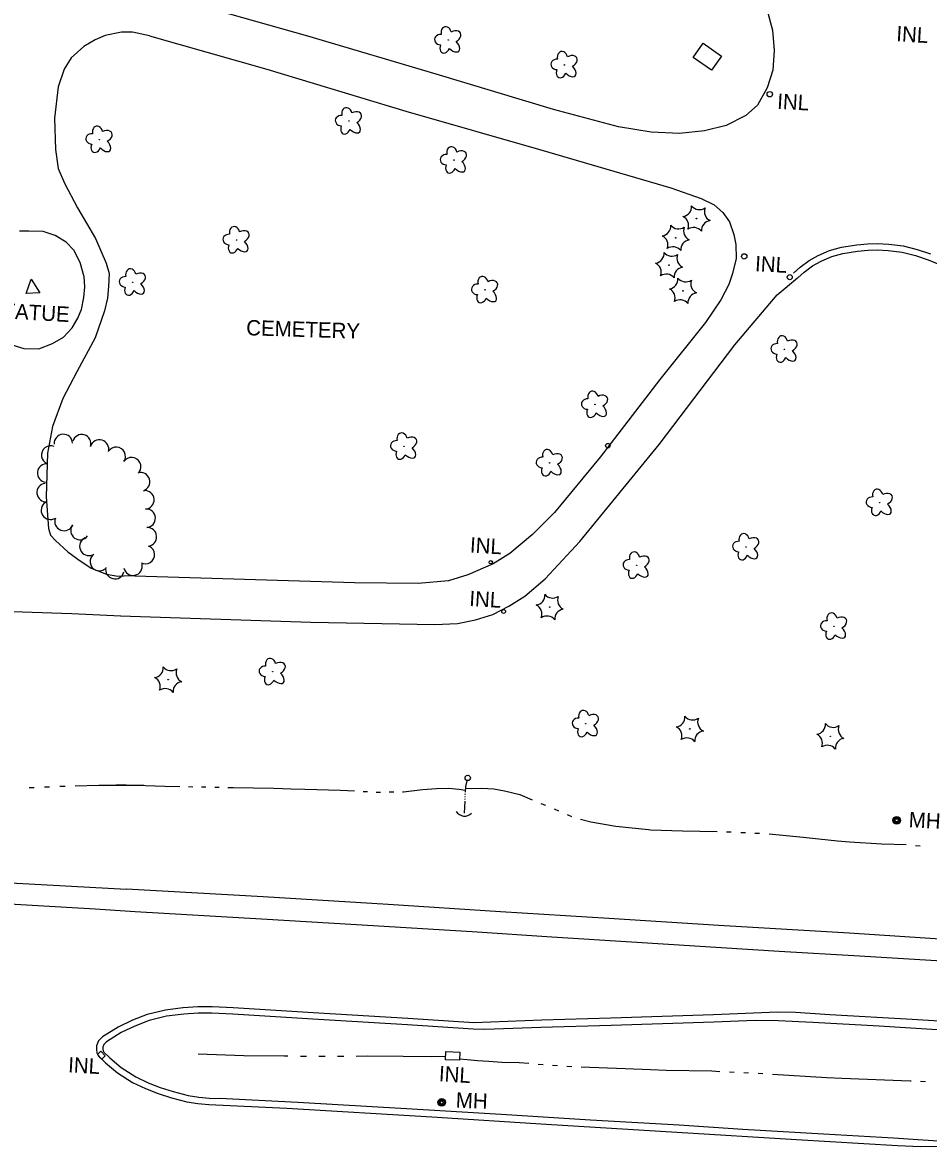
# Model space of a CAD drawing. Extents: x 588843 to 2552415, y 180129 to 269402.
# Drawn here: x 609199.4 to 609554.3, y 183233.1 to 183673.2 of the extents above; entities that cross this region are included whole.
import ezdxf

# ---------------------------------------------------------------- set-up
doc = ezdxf.new("R2010")
doc.units = 0
for name, color, linetype in [('E_AREA', 7, 'Continuous'), ('E_AREA_Text', 7, 'Continuous'), ('E_BLD', 7, 'Continuous'), ('E_BLD_Dash', 7, 'Continuous'), ('E_DRN', 7, 'Continuous'), ('E_DRN_Text', 7, 'Continuous'), ('E_DWY', 7, 'Continuous'), ('E_LAND_TreeLine_P', 7, 'Continuous'), ('E_LAND_Vegetation', 7, 'Continuous'), ('E_MISCPROP_Text', 7, 'Continuous'), ('E_RDWY', 7, 'Continuous'), ('E_RDWY_C_and_G', 7, 'Continuous'), ('E_RDWY_Gravel', 7, 'Continuous'), ('E_UTL_MH', 7, 'Continuous'), ('E_UTL_MH_Text', 7, 'Continuous'), ('E_WTR_P', 7, 'Continuous')]:
    doc.layers.add(name, color=color, linetype=linetype)

# ---------------------------------------------------------------- blocks, each defined once
blk = doc.blocks.new('INLT_101')
at = {"layer": 'E_DRN_Text'}
blk.add_text('INL', height=39.37, dxfattribs=at).set_placement((-36.2, -19.7))
blk = doc.blocks.new('DTRE_4')
at = {"layer": 'E_LAND_Vegetation'}
blk.add_circle((-0.6, 0), 0.601, dxfattribs=at)
for centre, major_axis, ratio in [((-6.1, 17.5), (4.5, -16.3), 0.782863), ((-19.3, 0.5), (16.2, -0.4), 0.832022), ((13.3, 9), (-17.3, -9.6), 0.691916), ((-8.2, -17.2), (5.9, 15.9), 0.716896), ((11.6, -12.2), (-16.4, 15), 0.560249)]:
    blk.add_ellipse(centre, major_axis=major_axis, ratio=ratio, start_param=1.570796, end_param=4.712389, dxfattribs=at)
blk = doc.blocks.new('STATUE')
at = {"layer": 'E_MISCPROP_Text'}
blk.add_text('STATUE', height=39.37, dxfattribs=at).set_placement((-107.2, -19.7))
blk = doc.blocks.new('CULV2_4')
at = {"layer": 'E_DRN'}
blk.add_arc((64.6, 48.4), 80.7, 216.8699, 323.1301, dxfattribs=at)
blk = doc.blocks.new('MHO_3')
at = {"layer": 'E_UTL_MH'}
for centre, radius in [((0.3, -0.4), 9.84), ((0.3, -0.4), 7.98), ((0.2, -0.5), 6.35), ((0.1, -0.5), 3.97)]:
    blk.add_circle(centre, radius, dxfattribs=at)
blk = doc.blocks.new('MHT_3')
at = {"layer": 'E_UTL_MH_Text'}
blk.add_text('MH', height=39.37, dxfattribs=at).set_placement((-32.2, -19.7))
blk = doc.blocks.new('INLT_109')
at = {"layer": 'E_DRN_Text'}
blk.add_text('INL', height=39.37, dxfattribs=at).set_placement((-36.2, -19.7))
blk = doc.blocks.new('CTRE_4')
at = {"layer": 'E_LAND_Vegetation'}
blk.add_circle((0, 0), 0.733, dxfattribs=at)
for centre, start, end in [((-39.3, 29.4), 280.2067, 5.9716), ((5.9, 49), 220.2113, 305.9762), ((-45.4, -19.3), 340.2113, 65.9762), ((45.4, 19.3), 160.2113, 245.9762), ((-5.9, -49), 40.2113, 125.9762), ((39.5, -29.6), 100.2511, 185.9272)]:
    blk.add_arc(centre, 25.8, start, end, dxfattribs=at)
blk = doc.blocks.new('CEM')
at = {"layer": 'E_AREA'}
blk.add_text('CEMETERY', height=39.37, dxfattribs=at).set_placement((-143.4, -19.7))

msp = doc.modelspace()

# ---------------------------------------------------------------- linework, layer by layer
at = {"layer": 'E_BLD'}
msp.add_lwpolyline([(609466.05, 183665.05), (609473.21, 183660.04), (609469.3, 183654.47), (609462.15, 183659.48)], close=True, dxfattribs=at)
at = {"layer": 'E_BLD_Dash'}
msp.add_lwpolyline([(609200.84, 183567.01), (609202.89, 183572.74), (609206.3, 183567.32)], close=True, dxfattribs=at)
at = {"layer": 'E_DRN'}
for points in [[(609230.51, 183267.34), (609228.8, 183269.21), (609230.18, 183270.47), (609231.88, 183268.6)], [(609365.3, 183270.27), (609370.76, 183270.05), (609370.63, 183266.89), (609365.18, 183267.11)]]:
    msp.add_lwpolyline(points, close=True, dxfattribs=at)
for centre, radius in [((609492.14, 183645.08), 1.06), ((609482.14, 183581.61), 1.04), ((609499.95, 183573.46), 0.989), ((609428.72, 183507.48), 0.879), ((609382.87, 183461.86), 0.638), ((609387.89, 183442.6), 0.742), ((609373.81, 183377.42), 1.04)]:
    msp.add_circle(centre, radius, dxfattribs=at)
at = {"layer": 'E_DWY'}
for points in [[(609491.17, 183677.87), (609493.18, 183670.2), (609493.86, 183662.17), (609493.3, 183654.57), (609491.1, 183647.62), (609487.32, 183640.85), (609482.75, 183636.76), (609475.09, 183632.89), (609466.62, 183630.77), (609456.79, 183629.74), (609445.62, 183630.22), (609432.91, 183632.33), (609407.36, 183639.07), (609361.52, 183652.99), (609311.2, 183667.84), (609250.11, 183685.2)], [(609249.18, 183667.95), (609242.54, 183669.41), (609238.27, 183669.44), (609231.77, 183668.14), (609227.95, 183666.37), (609223.5, 183663.82), (609218.5, 183659.31), (609215.79, 183654.92), (609213.4, 183648.04), (609212.04, 183635.77), (609212.36, 183623.45), (609213.43, 183616.07), (609215.94, 183610.24), (609221.01, 183600.65), (609228, 183588.63), (609232.27, 183578.97), (609233.34, 183574.86), (609233.19, 183569.81), (609232.76, 183565.25), (609231.61, 183560.32), (609227.92, 183549.71), (609220.67, 183536.42), (609215.19, 183525.96), (609211.19, 183514.96), (609209.19, 183504.5), (609208.77, 183487.43), (609209.6, 183475.1), (609210.41, 183472.49), (609212.33, 183470.35), (609217.16, 183465.94), (609221.15, 183463.04), (609226.41, 183459.6), (609232.29, 183457.24), (609236.74, 183456.41), (609239.11, 183456.56)], [(609249.18, 183667.95), (609295.19, 183654.96), (609349.62, 183638.52), (609402.51, 183623.27), (609453.42, 183608.4), (609465.2, 183604.2), (609470.29, 183601.72), (609473.71, 183598.77), (609476.31, 183595.12), (609478.01, 183590.23), (609478.88, 183586.24), (609478.91, 183580.74), (609477.48, 183574.89), (609476.09, 183570.57), (609472.99, 183564.57), (609466.96, 183555.75), (609449.06, 183533.39), (609425.69, 183503.06), (609407.75, 183481.31), (609399.14, 183472.7), (609390.37, 183465.29), (609383.83, 183461.26), (609373.83, 183456.93), (609366.35, 183454.64), (609354.46, 183453.49), (609329.52, 183453.79), (609239.11, 183456.56)], [(609195.27, 183546.97), (609199.92, 183545.56), (609205.79, 183545.46), (609211.25, 183547.52), (609215.54, 183550.01), (609218.9, 183553.57), (609221.09, 183557.47), (609222.1, 183559.66), (609222.55, 183560.87), (609223.47, 183565.5), (609223.91, 183569.7), (609223.56, 183573.6), (609222.06, 183579.21), (609219.58, 183584.05), (609216.58, 183587.23), (609212.21, 183589.83), (609207.49, 183591.32), (609201.93, 183591.49), (609198.28, 183591.44)], [(609501.41, 183574.99), (609503.99, 183577.41), (609507.54, 183579.99), (609511.08, 183582.01), (609515.55, 183583.95), (609520.28, 183585.24), (609526.18, 183586.15), (609530.44, 183586.57), (609534.28, 183586.66), (609538.75, 183586.44), (609544.41, 183585.71), (609549.9, 183584.32), (609555.09, 183582.65)], [(609503.12, 183573.17), (609505.58, 183575.48), (609508.9, 183577.89), (609512.2, 183579.77), (609516.38, 183581.59), (609520.8, 183582.79), (609526.49, 183583.67), (609530.6, 183584.07), (609534.25, 183584.16), (609538.53, 183583.95), (609543.94, 183583.25), (609549.21, 183581.92), (609554.22, 183580.31), (609559.86, 183577.9)], [(609237.77, 183440.92), (609312.43, 183438.43), (609360.92, 183437.47), (609369.81, 183437.92), (609376.87, 183439.29), (609383.68, 183441.4), (609389.87, 183444.65), (609396.21, 183448.56), (609404.17, 183455.4), (609417.72, 183469.95), (609448.81, 183507.98), (609478.46, 183546.92), (609495.02, 183566.53), (609503.05, 183573.24)], [(609175.87, 183443.19), (609218.72, 183441.8), (609237.95, 183440.91)]]:
    msp.add_lwpolyline(points, dxfattribs=at)
at = {"layer": 'E_LAND_TreeLine_P'}
for centre, start, end in [((609215.44, 183508.32), 3.1794, 183.1794), ((609222.63, 183508.23), 343.7801, 163.7801), ((609210.52, 183503.8), 68.8402, 248.8402), ((609229.6, 183506.2), 343.7801, 163.7801), ((609236.16, 183503.3), 326.174, 146.174), ((609242.19, 183499.26), 326.174, 146.174), ((609208.93, 183496.76), 83.5166, 263.5166), ((609245.7, 183493.33), 287.5109, 107.5109), ((609208.71, 183489.13), 96.6059, 276.6059), ((609247.36, 183486.31), 273.9909, 93.9909), ((609210.39, 183482.22), 122.5671, 302.5671), ((609247.86, 183479.07), 273.9909, 93.9909), ((609215.71, 183477.84), 159.2547, 339.2547), ((609221.96, 183474.28), 143.9934, 323.9934), ((609248.37, 183471.83), 273.9909, 93.9909), ((609225.44, 183468.1), 113.2972, 293.2972), ((609247.55, 183464.86), 242.5109, 62.5109), ((609229.55, 183462.16), 127.1648, 307.1648), ((609235.65, 183458.97), 166.0155, 346.0155), ((609242.73, 183460.34), 192.3165, 12.3165)]:
    msp.add_arc(centre, 3.63, start, end, dxfattribs=at)
at = {"layer": 'E_RDWY'}
for points in [[(608386.45, 183377.73), (608442.81, 183374.14), (608487.3, 183371.12), (608511.29, 183369.8), (608543.39, 183367.65), (608581.75, 183365.4), (608616.96, 183363.12), (608658.99, 183360.67), (608680, 183359.34), (608721.72, 183356.8), (608764.43, 183354.13), (608808.83, 183351.31), (608850.85, 183348.85), (608894.95, 183346.14), (608934.79, 183343.75), (608984.74, 183340.56), (609035.09, 183337.56), (609076.42, 183335.23), (609108.93, 183333.26), (609145.2, 183331.08), (609189.7, 183328.45), (609227.95, 183326.11), (609243.57, 183325.15)], [(609243.57, 183325.15), (609293, 183322.22), (609330.28, 183320.07), (609375.53, 183317.3), (609406.76, 183315.27), (609440.03, 183313.18), (609495.8, 183309.6), (609527.24, 183307.73), (609585.4, 183304.22), (609625.3, 183301.85), (609674.69, 183298.81), (609704.45, 183297.11), (609711.47, 183297.17), (609728.53, 183297.68), (609754.25, 183298.59), (609791.3, 183300.04), (609808.84, 183300.78)], [(609579.6, 183280.94), (609547.84, 183282.91), (609515.59, 183284.73), (609502.19, 183285.58), (609495.19, 183285.66), (609470.08, 183284.74), (609429.87, 183283.32), (609402.85, 183282.58), (609376.16, 183281.6)], [(609272.46, 183249.53), (609302.98, 183248.18), (609359.83, 183244.78), (609404.56, 183241.93), (609455.76, 183238.79), (609502.53, 183235.83), (609542.19, 183233.53), (609551.22, 183233.12), (609580.92, 183233.52)]]:
    msp.add_lwpolyline(points, dxfattribs=at)
at = {"layer": 'E_RDWY_C_and_G'}
for points in [[(609262.27, 183287.46), (609255.43, 183286.56), (609248.28, 183284.83), (609242.5, 183282.6), (609236.9, 183279.91), (609230.79, 183276.09), (609229.25, 183274.51), (609228.44, 183272.6), (609228.4, 183271.16), (609228.59, 183269.77), (609229.26, 183268.53), (609231.96, 183265.95), (609236.61, 183262.01), (609242.57, 183258.21), (609247.65, 183255.82), (609252.54, 183253.86), (609257.82, 183252.24), (609263.84, 183250.64), (609268.16, 183249.92), (609272.46, 183249.53)], [(609376.16, 183281.6), (609350.37, 183283.21), (609313.28, 183285.48), (609282.02, 183287.37), (609273.74, 183287.83), (609268.12, 183287.84), (609262.44, 183287.48)], [(609262.6, 183284.98), (609255.89, 183284.1), (609249.03, 183282.44), (609243.5, 183280.3), (609238.11, 183277.71), (609232.37, 183274.12), (609231.37, 183273.1), (609230.93, 183272.06), (609230.91, 183271.29), (609231, 183270.56), (609231.27, 183270.07), (609233.63, 183267.81), (609238.09, 183264.02), (609243.78, 183260.41), (609248.65, 183258.11), (609253.37, 183256.22), (609258.51, 183254.65), (609264.37, 183253.09), (609268.48, 183252.4), (609272.68, 183252.02)], [(609376.01, 183279.11), (609350.21, 183280.71), (609313.13, 183282.99), (609281.87, 183284.88), (609273.66, 183285.33), (609268.2, 183285.34), (609262.6, 183284.98)]]:
    msp.add_lwpolyline(points, dxfattribs=at)
at = {"layer": 'E_RDWY_Gravel'}
for points in [[(608387.34, 183385.94), (608436.71, 183382.61), (608485.07, 183379.57), (608520.65, 183377.31), (608539.48, 183376.25), (608577.72, 183373.51), (608611.63, 183371.8), (608653.35, 183369.35), (608694.78, 183366.92), (608733.62, 183364.26), (608771.89, 183362.22), (608811.44, 183360.04), (608856.13, 183357.21), (608902.81, 183354.42), (608945.92, 183351.83), (608987.64, 183348.99), (609027.38, 183346.61), (609069.4, 183343.96), (609109.45, 183341.86), (609154.74, 183339.01), (609194.77, 183336.32), (609240.16, 183333.82)], [(609808.67, 183303.17), (609789.49, 183301.22), (609785.44, 183301.14), (609778.56, 183301.36), (609754.09, 183302.67), (609726.48, 183304.33), (609687.93, 183306.54), (609649.86, 183308.8), (609606.72, 183311.41), (609562.88, 183314.04), (609523.19, 183316.59), (609472.21, 183319.59), (609429.12, 183322.34), (609386.67, 183324.98), (609342.64, 183327.91), (609293.68, 183330.84), (609240.16, 183333.82)], [(609376.01, 183279.21), (609380.55, 183279.05), (609402.45, 183279.88), (609430.06, 183280.61), (609470.17, 183281.97), (609486.35, 183282.57), (609495.46, 183282.41), (609509.05, 183281.87), (609534.93, 183280.31), (609565.9, 183278.47), (609605.49, 183276.28), (609642.68, 183273.96), (609694.84, 183270.91), (609726.33, 183268.8), (609753.79, 183267.23), (609790.01, 183264.82), (609800.68, 183264.13), (609808.8, 183263.15)], [(609272.68, 183251.93), (609276.65, 183252.11), (609307.33, 183250.53), (609349.79, 183247.99), (609386.87, 183245.77), (609421.92, 183243.6), (609456.59, 183241.55), (609481.63, 183239.9), (609513.13, 183238.08), (609540.59, 183236.55), (609585.05, 183233.58)]]:
    msp.add_lwpolyline(points, dxfattribs=at)
at = {"layer": 'E_WTR_P'}
for points in [[(609214.1, 183374.15), (609216.1, 183374.23)], [(609220.12, 183374.38), (609229.35, 183374.59), (609246.94, 183374.54)], [(609261.04, 183373.97), (609255.19, 183374.08), (609236.24, 183374.71)], [(609373.52, 183376.33), (609373.01, 183374.12), (609372.81, 183371.79)], [(609202.06, 183373.66), (609204.06, 183373.74)], [(609208.08, 183373.9), (609210.08, 183373.98)], [(609266.17, 183373.87), (609264.46, 183373.9)], [(609271.3, 183373.76), (609269.59, 183373.8)], [(609276.43, 183373.64), (609274.72, 183373.68)], [(609304.65, 183373.08), (609297.85, 183373.32), (609282, 183373.51), (609279.85, 183373.56)], [(609329.44, 183372.19), (609324.01, 183372.46), (609310.09, 183372.89), (609304.65, 183373.08)], [(609334.57, 183371.93), (609332.86, 183372.02)], [(609339.69, 183371.72), (609339, 183371.71), (609337.98, 183371.76)], [(609344.83, 183371.83), (609343.11, 183371.79)], [(609372.87, 183372.49), (609370.45, 183372.92), (609366.31, 183373.24), (609361.62, 183373.14), (609356.07, 183372.71), (609348.64, 183371.91), (609348.25, 183371.9)], [(609372.72, 183370.2), (609372.71, 183369.88)], [(609372.77, 183371.15), (609372.75, 183370.83)], [(609372.94, 183373.35), (609375.45, 183373.26), (609379.31, 183373.38), (609384.1, 183373.19), (609388.22, 183372.42), (609394.21, 183371), (609399.1, 183368.9)], [(609372.63, 183368.28), (609372.49, 183363.66)], [(609372.68, 183369.24), (609372.66, 183368.92)], [(609402.51, 183367.46), (609404.23, 183366.76)], [(609407.66, 183365.34), (609409.36, 183364.6)], [(609412.76, 183363.11), (609414.46, 183362.37)], [(609418.02, 183361.33), (609421.98, 183360.22), (609431.81, 183358.58), (609444.57, 183357.22)], [(609444.57, 183357.22), (609445.4, 183357.13), (609457.94, 183356.69), (609471.47, 183356.45)], [(609475.18, 183356.34), (609477.04, 183356.26)], [(609480.75, 183356.09), (609482.6, 183356.01)], [(609486.31, 183355.84), (609488.16, 183355.76)], [(609491.87, 183355.53), (609505.23, 183354.21), (609518.65, 183352.84)], [(609518.65, 183352.84), (609523.36, 183352.36), (609536.03, 183351.58), (609545.51, 183351.34)], [(609549.2, 183350.99), (609551.05, 183350.81)], [(609303.42, 183268.45), (609301.99, 183268.46), (609286.18, 183268.65), (609268.27, 183269.3)], [(609310.7, 183268.38), (609308.27, 183268.4)], [(609317.97, 183268.31), (609315.55, 183268.33)], [(609325.24, 183268.33), (609322.82, 183268.3)], [(609365.23, 183268.4), (609359.48, 183268.28), (609348.52, 183268.42), (609334.54, 183268.45), (609330.09, 183268.4)], [(609397.72, 183265.56), (609393.94, 183265.84), (609387.18, 183266.05), (609382.05, 183266.45), (609377.61, 183266.64), (609373.62, 183267), (609370.65, 183267.35)], [(609403.33, 183265.15), (609401.46, 183265.29)], [(609408.94, 183264.75), (609407.07, 183264.88)], [(609414.54, 183264.34), (609412.67, 183264.47)], [(609445.44, 183263.18), (609435.51, 183263.57), (609418.29, 183264.15)], [(609472.61, 183262.42), (609469.37, 183262.58), (609451.5, 183262.93), (609445.44, 183263.18)], [(609478.22, 183262.14), (609476.35, 183262.23)], [(609483.84, 183261.85), (609481.97, 183261.95)], [(609489.45, 183261.57), (609487.58, 183261.67)], [(609520.32, 183259.75), (609514.44, 183259.97), (609493.2, 183261.36)], [(609547.48, 183258.75), (609547.15, 183258.76), (609520.32, 183259.75)], [(609553.09, 183258.47), (609551.22, 183258.56)]]:
    msp.add_lwpolyline(points, dxfattribs=at)

# ---------------------------------------------------------------- block references
at = {"layer": 'E_AREA_Text', "xscale": 0.15240030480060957, "yscale": 0.1524003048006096, "rotation": -1.758080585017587}
msp.add_blockref('CEM', (609308.93, 183553.08), dxfattribs=at)
at = {"layer": 'E_DRN', "xscale": 0.04671099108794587, "yscale": 0.04671099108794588, "rotation": -6.4531755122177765}
msp.add_blockref('CULV2_4', (609369.35, 183364.31), dxfattribs=at)
at = {"layer": 'E_DRN_Text'}
for name, p, xscale, yscale, rotation in [('INLT_109', (609547.24, 183668.52), 0.1524003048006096, 0.1524003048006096, -3.3363332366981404), ('INLT_109', (609500.59, 183642.09), 0.1524003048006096, 0.1524003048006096, -3.3363332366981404), ('INLT_109', (609491.92, 183578.53), 0.1524003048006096, 0.1524003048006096, -3.3363332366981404), ('INLT_109', (609380.25, 183468.36), 0.1524003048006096, 0.1524003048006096, -3.3363332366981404), ('INLT_109', (609380, 183447.41), 0.1524003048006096, 0.1524003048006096, -3.3363332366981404), ('INLT_101', (609222.88, 183264.87), 0.15240030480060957, 0.15240030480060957, -3.1447040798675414), ('INLT_109', (609368.09, 183261.36), 0.1524003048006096, 0.1524003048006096, -3.3363332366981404)]:
    msp.add_blockref(name, p, dxfattribs=dict(at, xscale=xscale, yscale=yscale, rotation=rotation))
at = {"layer": 'E_LAND_Vegetation', "xscale": 0.15240030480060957}
for name, p, yscale, rotation in [('DTRE_4', (609366.26, 183666.28), 0.1524003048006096, -1.758080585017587), ('DTRE_4', (609411.81, 183656.59), 0.1524003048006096, -1.758080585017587), ('DTRE_4', (609327.37, 183634.58), 0.1524003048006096, -1.758080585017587), ('DTRE_4', (609229.64, 183627.33), 0.15240030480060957, -3.1447040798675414), ('DTRE_4', (609368.49, 183619.29), 0.1524003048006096, -1.758080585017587), ('CTRE_4', (609463.43, 183596.41), 0.1524003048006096, -1.758080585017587), ('DTRE_4', (609283.36, 183588.02), 0.1524003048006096, -1.758080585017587), ('CTRE_4', (609455.29, 183588.86), 0.1524003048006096, -1.758080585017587), ('CTRE_4', (609452.69, 183578.17), 0.1524003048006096, -1.758080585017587), ('DTRE_4', (609242.74, 183571.48), 0.1524003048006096, -1.758080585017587), ('DTRE_4', (609380.67, 183568.52), 0.1524003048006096, -1.758080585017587), ('CTRE_4', (609458.11, 183568.12), 0.1524003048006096, -1.758080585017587), ('DTRE_4', (609497.98, 183545.25), 0.1524003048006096, -1.758080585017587), ('DTRE_4', (609423.74, 183523.62), 0.1524003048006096, -1.758080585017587), ('DTRE_4', (609348.99, 183507.25), 0.1524003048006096, -1.758080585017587), ('DTRE_4', (609406, 183500.76), 0.1524003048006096, -1.758080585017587), ('DTRE_4', (609535.26, 183485.21), 0.1524003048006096, -1.758080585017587), ('DTRE_4', (609482.96, 183467.85), 0.1524003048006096, -1.758080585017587), ('DTRE_4', (609440.05, 183460.66), 0.1524003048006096, -1.758080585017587), ('CTRE_4', (609405.96, 183444.32), 0.1524003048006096, -1.758080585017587), ('DTRE_4', (609517.37, 183436.76), 0.1524003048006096, -1.758080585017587), ('DTRE_4', (609297.49, 183419), 0.1524003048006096, -1.758080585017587), ('CTRE_4', (609256.5, 183415.91), 0.1524003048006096, -1.758080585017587), ('DTRE_4', (609420.17, 183398.63), 0.1524003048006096, -1.758080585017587), ('CTRE_4', (609460.81, 183396.6), 0.1524003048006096, -1.758080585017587), ('CTRE_4', (609515.85, 183393.72), 0.1524003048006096, -1.758080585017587)]:
    msp.add_blockref(name, p, dxfattribs=dict(at, yscale=yscale, rotation=rotation))
at = {"layer": 'E_MISCPROP_Text', "xscale": 0.15240030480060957, "yscale": 0.15240030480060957, "rotation": -3.1447040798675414}
msp.add_blockref('STATUE', (609202.65, 183559.72), dxfattribs=at)
at = {"layer": 'E_UTL_MH'}
for p, xscale, yscale, rotation in [((609541.81, 183360.88), 0.15240030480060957, 0.15240030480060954, -3.0413953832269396), ((609363.62, 183250.45), 0.15240030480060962, 0.1524003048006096, -2.3387043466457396)]:
    msp.add_blockref('MHO_3', p, dxfattribs=dict(at, xscale=xscale, yscale=yscale, rotation=rotation))
at = {"layer": 'E_UTL_MH_Text'}
for p, xscale, yscale, rotation in [((609551.49, 183360.88), 0.15240030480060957, 0.15240030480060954, -3.0413953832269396), ((609374.09, 183251.15), 0.15240030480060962, 0.1524003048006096, -2.3387043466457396)]:
    msp.add_blockref('MHT_3', p, dxfattribs=dict(at, xscale=xscale, yscale=yscale, rotation=rotation))

doc.saveas('drawing.dxf')
